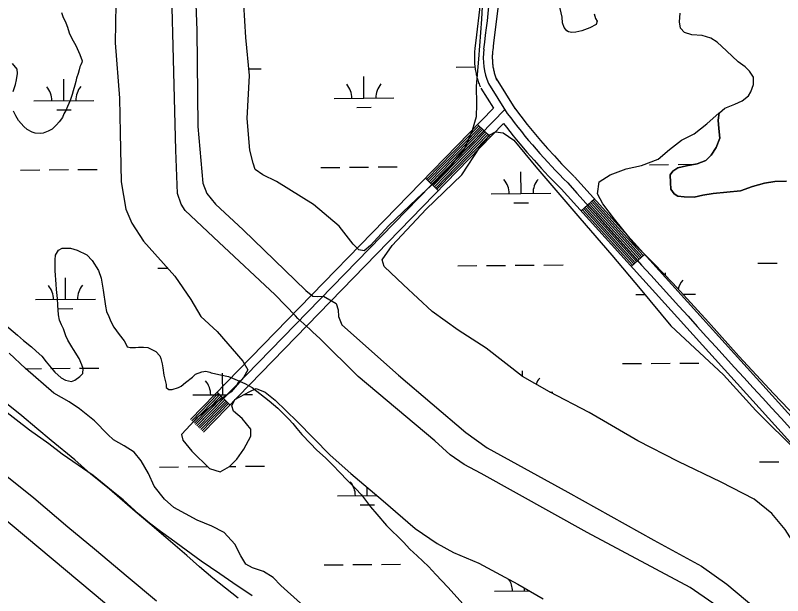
# Model space of a CAD drawing. Extents: x 3568792 to 3606828, y 529143 to 554785.
# Drawn here: x 3582938 to 3584221, y 544736 to 545708 of the extents above; entities that cross this region are included whole.
import ezdxf

# ---------------------------------------------------------------- set-up
doc = ezdxf.new("R2010")
doc.units = 0
for name, color, linetype in [('V-LEVE-TOET', 7, 'Continuous'), ('V-ROAD-CNTR', 7, 'Continuous'), ('V-SITE-VEGE', 7, 'Continuous'), ('V-TOPO-SHOR', 7, 'Continuous'), ('V-WETL-SWMP', 7, 'Continuous')]:
    doc.layers.add(name, color=color, linetype=linetype)

msp = doc.modelspace()

# ---------------------------------------------------------------- linework, layer by layer
at = {"layer": 'V-LEVE-TOET'}
for points in [[(3584323.1, 544522.5), (3584168.9, 544665.1), (3584122, 544712), (3584104.4, 544723.8), (3584066.6, 544750.1), (3583894.2, 544842.1), (3583717.2, 544940.5), (3583688.6, 544955.7), (3583665.3, 544971.8), (3583639.5, 544995.3), (3583511.4, 545102.8), (3583448, 545166.2), (3583435.1, 545178), (3583430.5, 545182.2), (3583410.3, 545199.9), (3583406.7, 545204.6), (3583372.8, 545239.8), (3583278.4, 545327.9), (3583222.2, 545380.7), (3583215.5, 545391.8), (3583209.5, 545409.2), (3583206.6, 545482.1), (3583202.2, 545656.1), (3583197.2, 545850.6)], [(3583235.3, 545842.6), (3583241.5, 545682.7), (3583243.4, 545521.8), (3583251.8, 545426.8), (3583258.3, 545409.4), (3583272.6, 545391.4), (3583319.1, 545348.7), (3583423.7, 545247.3), (3583435.6, 545237.7), (3583444, 545237), (3583453.4, 545237.4), (3583474.7, 545225.5), (3583478.2, 545214.4), (3583478.5, 545203.4), (3583484, 545189.7), (3583579, 545105.3), (3583691.6, 545009.1), (3583727.3, 544983.8), (3583862.3, 544909.2), (3584006.1, 544829.2), (3584085.5, 544785.4)], [(3584085.5, 544785.4), (3584127.9, 544755.4), (3584176.5, 544714.7), (3584264.7, 544634.1), (3584391.1, 544515.1), (3584521.6, 544397.1), (3584663, 544266.8)]]:
    msp.add_lwpolyline(points, dxfattribs=at)
at = {"layer": 'V-ROAD-CNTR'}
for p, q in [((3583732.5, 545504), (3583711, 545524.9)), ((3583645.4, 545414.3), (3583623.8, 545435.3)), ((3583906.6, 545400.3), (3583884.3, 545380.2)), ((3583990.4, 545307.5), (3583968.1, 545287.4)), ((3583296.9, 545055.8), (3583275.4, 545076.7))]:
    msp.add_line(p, q, dxfattribs=at)
for points in [[(3583655.6, 544247.7), (3583155.6, 544666.9), (3582643.8, 545095.4), (3582232.7, 545438.3), (3581647.3, 545925.8), (3581148.3, 546341.2), (3580545.7, 546846.9)], [(3583735.7, 546034.9), (3583734, 545972.9), (3583730.9, 545911.4), (3583726.7, 545849.9), (3583721.8, 545788.1), (3583715.5, 545726.7), (3583708.2, 545665.5), (3583706.6, 545652.7)], [(3583765.6, 546034), (3583763.9, 545971.7), (3583760.8, 545909.6), (3583756.6, 545847.7), (3583751.7, 545785.4), (3583745.4, 545723.4), (3583738, 545661.9), (3583736.4, 545649)], [(3583706.6, 545652.6), (3583706.4, 545650.4), (3583706.2, 545648.1), (3583706, 545645.9), (3583705.8, 545643.7), (3583705.8, 545641.4), (3583705.7, 545639.2), (3583705.7, 545636.9), (3583705.7, 545634.6), (3583705.8, 545632.4), (3583705.9, 545630.1), (3583706, 545627.9), (3583706.2, 545625.7), (3583706.4, 545623.4), (3583706.7, 545621.2), (3583707, 545619), (3583707.3, 545616.8), (3583707.7, 545614.5), (3583708.1, 545612.3), (3583708.6, 545610.1), (3583709, 545607.9), (3583709.6, 545605.7), (3583710.1, 545603.5), (3583710.7, 545601.4), (3583711.4, 545599.2), (3583712.1, 545597), (3583712.8, 545594.9), (3583713.5, 545592.8), (3583714.3, 545590.7), (3583715.2, 545588.6), (3583715.4, 545588.1)], [(3583736.4, 545649.1), (3583736.2, 545647.3), (3583736.1, 545645.6), (3583735.9, 545643.9), (3583735.8, 545642.1), (3583735.7, 545640.5), (3583735.7, 545638.7), (3583735.7, 545636.9), (3583735.7, 545635.3), (3583735.8, 545633.5), (3583735.8, 545631.8), (3583735.9, 545630), (3583736.1, 545628.3), (3583736.2, 545626.6), (3583736.4, 545624.9), (3583736.7, 545623.2), (3583736.9, 545621.5), (3583737.2, 545619.8), (3583737.5, 545618.1), (3583737.9, 545616.4), (3583738.3, 545614.7), (3583738.7, 545613), (3583739.1, 545611.4), (3583739.6, 545609.7), (3583740.1, 545608), (3583740.6, 545606.4), (3583741.1, 545604.7), (3583741.7, 545603.1), (3583742.3, 545601.5), (3583743, 545599.8), (3583743.2, 545599.3)], [(3583742, 545601.7), (3583773.5, 545551.6)], [(3583729.3, 545593.7), (3583760.8, 545543.6)], [(3583716.6, 545585.8), (3583737.6, 545552.3)], [(3583737.6, 545552.3), (3583231, 545031)], [(3583756.6, 545550.3), (3583241.8, 545020.6)], [(3583772.7, 545552.6), (3583783.3, 545538.6), (3583794.1, 545525), (3583805.1, 545511.5), (3583816.4, 545498.1), (3583827.8, 545485), (3583839.6, 545472.2), (3583851.5, 545459.3), (3583863.6, 545446.9), (3583872.5, 545438)], [(3583754.6, 545526.8), (3583252.6, 545010.1)], [(3583754.6, 545526.8), (3583759.6, 545520.3), (3583770.7, 545506.2), (3583782, 545492.4), (3583793.6, 545478.6), (3583805.5, 545465), (3583817.5, 545451.8), (3583829.7, 545438.7), (3583842.3, 545425.8), (3583851.4, 545416.7)], [(3583713.1, 545522.8), (3583626, 545433.2)], [(3583715.3, 545520.7), (3583628.1, 545431.1)], [(3583717.4, 545518.6), (3583630.3, 545429)], [(3583719.6, 545516.5), (3583632.4, 545426.9)], [(3583721.7, 545514.4), (3583634.6, 545424.8)], [(3583723.9, 545512.4), (3583636.8, 545422.7)], [(3583726, 545510.3), (3583638.9, 545420.6)], [(3583728.2, 545508.2), (3583641.1, 545418.5)], [(3583730.3, 545506.1), (3583643.2, 545416.4)], [(3583873.1, 545437.4), (3584303.6, 544960.5), (3584371, 544890.6)], [(3583850.8, 545417.3), (3584281.7, 544940), (3584349.4, 544869.8)], [(3583902.2, 545396.3), (3583985.9, 545303.5)], [(3583904.4, 545398.3), (3583988.1, 545305.5)], [(3583888.8, 545384.2), (3583972.5, 545291.4)], [(3583891, 545386.2), (3583974.8, 545293.4)], [(3583893.2, 545388.2), (3583977, 545295.4)], [(3583895.5, 545390.3), (3583979.2, 545297.5)], [(3583897.7, 545392.3), (3583981.4, 545299.5)], [(3583899.9, 545394.3), (3583983.7, 545301.5)], [(3583886.6, 545382.2), (3583970.3, 545289.4)], [(3583277.5, 545074.6), (3583233.2, 545028.9)], [(3583279.7, 545072.5), (3583235.3, 545026.8)], [(3583281.8, 545070.4), (3583237.5, 545024.7)], [(3583284, 545068.3), (3583239.6, 545022.7)], [(3583286.2, 545066.2), (3583241.8, 545020.6)], [(3583288.3, 545064.1), (3583243.9, 545018.5)], [(3583290.5, 545062), (3583246.1, 545016.4)], [(3583292.6, 545059.9), (3583248.2, 545014.3)], [(3583294.8, 545057.8), (3583250.4, 545012.2)]]:
    msp.add_lwpolyline(points, dxfattribs=at)
for centre, radius, start, end in [((3580198.8, 546111.3), 3552.7, 352.5525, 358.7598), ((3583834.8, 545637.1), 114.1, 173.0958, 202.3647), ((3584573.6, 546149.2), 1013.7, 216.6848, 225.4055), ((3611266.3, 569879.5), 36727.4, 221.74164, 222.89609)]:
    msp.add_arc(centre, radius, start, end, dxfattribs=at)
at = {"layer": 'V-SITE-VEGE'}
for points in [[(3583015.4, 545712.5), (3583017.5, 545705.5), (3583022.5, 545695), (3583025.5, 545687.9), (3583028, 545678.4), (3583030.5, 545673.4), (3583034.5, 545664.8), (3583039, 545657.3), (3583046.1, 545642.3), (3583049.6, 545631.7), (3583049.1, 545628.7), (3583047.6, 545624.7), (3583046, 545621.2), (3583044.5, 545616.2), (3583043, 545610.1), (3583040.5, 545602.6), (3583039, 545597.1), (3583037.5, 545590.6), (3583034.5, 545581), (3583033, 545575), (3583029.5, 545565), (3583025.5, 545554.9), (3583022.5, 545548.4), (3583018.9, 545542.9), (3583016.9, 545536.4), (3583011.4, 545529.3), (3583006.9, 545524.3), (3582999.4, 545517.3), (3582992.8, 545513.8), (3582984.8, 545510.3), (3582979.3, 545509.8), (3582971.3, 545510.3), (3582966.2, 545512.3), (3582957.7, 545516.8), (3582952.2, 545521.8), (3582943.2, 545531.4), (3582938.6, 545539.4), (3582935.1, 545547.4)], [(3582934.6, 545580), (3582938.1, 545592.1), (3582940.2, 545599.6), (3582941.7, 545610.2), (3582941.2, 545617.7), (3582933.1, 545627.2)], [(3582912.5, 545196.6), (3582941.6, 545172.5), (3582951.6, 545163.5), (3582965.2, 545153), (3582972.7, 545145.4), (3582982.3, 545136.9), (3582989.8, 545127.4), (3582997.8, 545117.8), (3583004.3, 545110.3), (3583014.9, 545100.8), (3583021.9, 545097.2), (3583031.9, 545094.7), (3583037.5, 545096.7), (3583046, 545103.3), (3583051, 545108.3), (3583051.5, 545116.3), (3583049.5, 545122.8), (3583044.5, 545133.4), (3583035.5, 545148.4), (3583032.4, 545152.9), (3583025.9, 545164), (3583022.4, 545171), (3583018.4, 545183.1), (3583015.4, 545189.6), (3583011.9, 545197.6), (3583010.4, 545206.1), (3583008.9, 545222.2), (3583008.4, 545233.7), (3583006.9, 545248.8), (3583006.4, 545257.8), (3583004.9, 545279.9), (3583004.4, 545290.5), (3583004.4, 545298.5), (3583005.4, 545306), (3583010.4, 545314.5), (3583016.4, 545318.1), (3583030.5, 545318.1), (3583041.5, 545314.5), (3583057.6, 545306.5), (3583066.6, 545297.5), (3583077.1, 545280.4), (3583081.6, 545267.9), (3583085.1, 545247.8), (3583088.7, 545220.7), (3583090.7, 545211.7), (3583094.2, 545203.6), (3583097.7, 545195.1), (3583102.7, 545185.6), (3583111.7, 545173.5), (3583119.8, 545162.5), (3583122.8, 545157.9), (3583125.3, 545152.9), (3583127.8, 545151.9), (3583130.3, 545151.4), (3583138.8, 545151.4), (3583143.9, 545151.9), (3583152.4, 545151.9), (3583159.4, 545151.4), (3583166.4, 545148.4), (3583173, 545144.9), (3583179.5, 545137.9), (3583181.5, 545133.4), (3583183.5, 545124.3), (3583184.5, 545117.3), (3583186.5, 545105.2), (3583190, 545089.7), (3583190.5, 545084.7), (3583194.5, 545081.2), (3583200.1, 545081.2), (3583211.1, 545084.7), (3583215.1, 545086.7), (3583222.6, 545093.2), (3583234.2, 545102.2), (3583239.2, 545106.7), (3583249.7, 545110.8), (3583256.8, 545111.8), (3583263.3, 545110.3), (3583265.3, 545109.3), (3583268.3, 545108.7), (3583280.9, 545105.7)], [(3583280.9, 545105.7), (3583294.4, 545103.2), (3583304.9, 545098.7), (3583322, 545091.2), (3583334.1, 545084.7), (3583362.7, 545062.6), (3583377.2, 545050), (3583395.3, 545031.9), (3583402.3, 545024.4), (3583408.8, 545015.9), (3583417.4, 545005.8), (3583431.9, 544990.8), (3583441.9, 544980.2), (3583457.5, 544966.2), (3583467.5, 544956.2), (3583482.6, 544940.6), (3583491.6, 544931.1), (3583506.7, 544915.5), (3583516.7, 544905), (3583532.3, 544884.9), (3583542.8, 544872.8), (3583558.9, 544853.8), (3583587, 544825.7), (3583598, 544814.1), (3583610.1, 544802.6), (3583629.1, 544785), (3583641.2, 544771.4), (3583661.2, 544750.4), (3583686.8, 544721.8)], [(3583334, 544735.9), (3583301.9, 544757.9), (3583280.3, 544773), (3583248.7, 544794.1), (3583198.5, 544830.7), (3583181, 544843.8), (3583162.4, 544857.3), (3583144.8, 544872.4), (3583118.2, 544896.5), (3583098.7, 544912), (3583068, 544937.1), (3583016.4, 544973.3), (3582994.3, 544990.3), (3582961.7, 545013.4), (3582939.6, 545030.5), (3582903.9, 545057.6)]]:
    msp.add_lwpolyline(points, dxfattribs=at)
at = {"layer": 'V-TOPO-SHOR'}
for points in [[(3583852.8, 545704.4), (3583847.3, 545726.5)], [(3583906.2, 545710.4), (3583908.6, 545702.5), (3583910.9, 545698), (3583909.4, 545692.2), (3583899, 545686.5), (3583885.7, 545681.8), (3583875.4, 545679.5), (3583868.5, 545678.7), (3583863.1, 545680.2), (3583860.2, 545681.8), (3583855.9, 545687.2), (3583853.1, 545695.1), (3583852.8, 545704.4)], [(3584115.5, 545544.3), (3584124.9, 545552), (3584141.6, 545559), (3584153.5, 545564.7), (3584164.4, 545572.8), (3584167.9, 545579.6), (3584172.5, 545591.8), (3584172.8, 545604), (3584166.1, 545614.4), (3584158.4, 545621.4), (3584146.8, 545629.9), (3584127.5, 545648.4), (3584111.6, 545662.8), (3584101.4, 545669.4), (3584086.8, 545674), (3584069.7, 545674.8), (3584057, 545678.9), (3584050.3, 545686.4), (3584049, 545696.7), (3584050.2, 545711.4)], [(3584227.6, 545429.8), (3584208.5, 545429.6), (3584190.8, 545426.5), (3584171.1, 545421.4), (3584150.9, 545413.9), (3584105.3, 545409.3), (3584087.7, 545406.7), (3584073.4, 545403.5), (3584056.8, 545403.8), (3584046, 545404.9), (3584039.7, 545409), (3584034.5, 545416.9), (3584033.7, 545427.7), (3584033.4, 545440.4), (3584037.9, 545446.7), (3584045.8, 545452.4), (3584060.6, 545455.6), (3584078.3, 545459.2), (3584092.6, 545464.9), (3584102, 545473.5), (3584110.1, 545486.6), (3584116.2, 545502.2), (3584114.5, 545518.3), (3584113.3, 545532.1), (3584115.4, 545544.3), (3584115.5, 545544.3)], [(3583310.7, 544732), (3583268.6, 544765.6), (3583246.3, 544784.2), (3583224.6, 544803.2), (3583189.8, 544833.7), (3583163.1, 544856.2), (3583138.5, 544877.2), (3583095.4, 544914.3), (3583063.5, 544940.3), (3583037.4, 544963.8), (3582998.2, 544995.9), (3582974, 545015.9), (3582948.8, 545037), (3582899.9, 545076.1)], [(3583173.9, 544727.2), (3583126.5, 544766.8), (3583070.3, 544813.9), (3583025.8, 544851), (3582968.7, 544899.5), (3582918.3, 544940.2)]]:
    msp.add_lwpolyline(points, dxfattribs=at)
at = {"layer": 'V-WETL-SWMP'}
for p, q in [((3583328.8, 545618.1), (3583349.3, 545618.3)), ((3583675.2, 545621.1), (3583707.2, 545621.3)), ((3583019.2, 545564.8), (3583018.9, 545600.8)), ((3583521.1, 545569), (3583520.8, 545605)), ((3582969.2, 545564.4), (3583069.2, 545565.2)), ((3583471.1, 545568.6), (3583571.1, 545569.4)), ((3583007.3, 545549.3), (3583031.3, 545549.5)), ((3583509.2, 545553.5), (3583533.2, 545553.7)), ((3582946.8, 545448.7), (3582978.8, 545449)), ((3582994.8, 545449.2), (3583026.8, 545449.4)), ((3583042.8, 545449.6), (3583074.8, 545449.8)), ((3583448.7, 545453), (3583480.7, 545453.2)), ((3583496.7, 545453.4), (3583528.7, 545453.7)), ((3583544.7, 545453.8), (3583576.7, 545454.1)), ((3583998.5, 545457.6), (3584030.5, 545457.9)), ((3584046.5, 545458), (3584073.5, 545458.3)), ((3583783.9, 545409.4), (3583783.6, 545445.4)), ((3583733.9, 545409), (3583833.9, 545409.8)), ((3583772, 545393.8), (3583796, 545394)), ((3584179.9, 545292.6), (3584211.9, 545292.9)), ((3583176.2, 545284.2), (3583193.1, 545284.3)), ((3583678.1, 545288.4), (3583710.1, 545288.7)), ((3583726.1, 545288.8), (3583758, 545289.1)), ((3583774, 545289.2), (3583806, 545289.5)), ((3583822, 545289.6), (3583854, 545289.9)), ((3583022, 545232.1), (3583021.7, 545268.1)), ((3584025.5, 545272.2), (3584025.5, 545276.6)), ((3582972, 545231.7), (3583072, 545232.6)), ((3583975.8, 545240.2), (3583991.2, 545240.3)), ((3584054.5, 545240.8), (3584075.8, 545241)), ((3583010.1, 545216.6), (3583034.1, 545216.8)), ((3582955.2, 545116.1), (3582981.6, 545116.4)), ((3582997.6, 545116.5), (3583029.6, 545116.8)), ((3583045.6, 545116.9), (3583077.6, 545117.2)), ((3583953.4, 545124.6), (3583985.4, 545124.8)), ((3584001.4, 545125), (3584033.3, 545125.2)), ((3584049.3, 545125.4), (3584081.3, 545125.6)), ((3583284.8, 545072.5), (3583284.5, 545108.5)), ((3583786.5, 545102.8), (3583786.4, 545112.7)), ((3583831.9, 545077.1), (3583836.7, 545077.1)), ((3583234.8, 545072.1), (3583292, 545072.5)), ((3583320.6, 545072.8), (3583334.8, 545072.9)), ((3584182.7, 544960), (3584214.7, 544960.2)), ((3583179, 544951.5), (3583211, 544951.8)), ((3583227, 544951.9), (3583259, 544952.2)), ((3583296.5, 544952.5), (3583307, 544952.6)), ((3583323, 544952.7), (3583355, 544953)), ((3583526.7, 544903.7), (3583526.6, 544917.6)), ((3583476.7, 544903.3), (3583542.6, 544903.8)), ((3583514.8, 544888.2), (3583538.8, 544888.4)), ((3583454.3, 544787.7), (3583486.3, 544787.9)), ((3583502.3, 544788.1), (3583534.3, 544788.3)), ((3583550.3, 544788.5), (3583582.3, 544788.7)), ((3583739.5, 544743.6), (3583798.1, 544744.1)), ((3583789.5, 544744), (3583789.4, 544749.2))]:
    msp.add_line(p, q, dxfattribs=at)
for points in [[(3583722.2, 545786.6), (3583717.8, 545701.3), (3583712.7, 545634.3), (3583709, 545589), (3583709.5, 545558.9), (3583708.6, 545537.7), (3583702.3, 545514.6), (3583688.5, 545483.7), (3583655.7, 545443.3), (3583609.6, 545400.2), (3583562, 545355.1), (3583531.8, 545322.6), (3583521.3, 545313.4), (3583512.5, 545315), (3583503.3, 545324.5), (3583479.6, 545354.6), (3583436.8, 545390.8), (3583374.8, 545429.3), (3583351.8, 545440.6), (3583339.1, 545449.7), (3583335.8, 545460.1), (3583330.3, 545481.9), (3583325.7, 545534.8), (3583329.9, 545607.2), (3583323.6, 545670.5), (3583320.1, 545726.3)], [(3583106.3, 545726.1), (3583104.8, 545661.4), (3583112.1, 545569), (3583113.1, 545510.7), (3583115.1, 545428.7), (3583122.8, 545383.2), (3583132.7, 545359.8), (3583152.5, 545329.8), (3583204.8, 545271.2), (3583231.8, 545232.2), (3583248.1, 545203.3), (3583275.8, 545178.6), (3583318.4, 545129), (3583327.1, 545114.1), (3583319.5, 545101.4), (3583298.8, 545077.5), (3583270.3, 545056.8), (3583241.3, 545034.1), (3583230.7, 545022.4), (3583216.1, 545005.8), (3583217.9, 544996.4), (3583233.4, 544977.9), (3583262.6, 544949.3), (3583280.7, 544943.5), (3583296.2, 544952.2), (3583308.3, 544964.8), (3583320.4, 544981.4), (3583332.1, 545003.4), (3583331.8, 545014.8), (3583317.3, 545032.8), (3583302.7, 545044.9), (3583299.9, 545053.8), (3583305, 545064.6), (3583330.4, 545078), (3583340.9, 545082.7), (3583356.1, 545077.1), (3583372.6, 545063.4), (3583409.1, 545027.8), (3583464.4, 544971.5), (3583499.4, 544940.8), (3583553, 544895), (3583606.5, 544848.7), (3583643.6, 544823.4), (3583671, 544808.6), (3583713.1, 544790.6), (3583778.7, 544755.4), (3583820.8, 544731)], [(3583906.2, 545710.4), (3583908.6, 545702.5), (3583910.9, 545698), (3583909.4, 545692.2), (3583899, 545686.5), (3583885.7, 545681.8), (3583875.4, 545679.6), (3583868.5, 545678.7), (3583863.1, 545680.2), (3583860.2, 545681.8), (3583855.9, 545687.2), (3583853.1, 545695.1), (3583852.8, 545704.4), (3583847.3, 545726.5)], [(3584257.6, 545020.9), (3584206.7, 545074.1), (3584148, 545137.2), (3584097.2, 545193.8), (3584037.6, 545259.5), (3584006.1, 545292.5), (3583975, 545322.7), (3583940.3, 545366.7), (3583920.5, 545392.2), (3583911.9, 545409.1), (3583914.2, 545428.8), (3583932.6, 545440.8), (3583959.9, 545450.7), (3583985.2, 545456.2), (3584013, 545467.1), (3584032, 545483), (3584052, 545498.5), (3584073.4, 545509.5), (3584094.4, 545525.9), (3584115.4, 545544.3), (3584113.3, 545532.1), (3584114.5, 545518.3), (3584116.2, 545502.2), (3584110.1, 545486.6), (3584102, 545473.5), (3584092.6, 545464.9), (3584078.3, 545459.2), (3584060.6, 545455.6), (3584045.8, 545452.4), (3584037.9, 545446.7), (3584033.4, 545440.4), (3584033.7, 545427.7), (3584034.5, 545416.9), (3584039.7, 545409), (3584046, 545404.9), (3584056.8, 545403.8), (3584073.4, 545403.5), (3584087.7, 545406.7), (3584105.3, 545409.3), (3584150.9, 545413.9), (3584171.1, 545421.4), (3584190.8, 545426.5), (3584208.5, 545429.6), (3584227.6, 545429.8)], [(3583725.5, 545150.3), (3583678.6, 545180.7), (3583635.2, 545212), (3583587.1, 545256.7), (3583555.1, 545287.3), (3583551.3, 545298.3), (3583568, 545322.6), (3583625.3, 545383.3), (3583684.5, 545440.6), (3583715.4, 545487.4), (3583731.5, 545507.8), (3583740.9, 545512.6), (3583753.7, 545510.9), (3583771.8, 545498.8), (3583808.5, 545453.8), (3583882.1, 545368.1), (3583935.8, 545306.1), (3583983.2, 545250), (3584034.4, 545188), (3584122.3, 545106.1), (3584176.6, 545046.4), (3584247.9, 544975.2)], [(3583414.8, 544723.5), (3583382.2, 544753.2), (3583369.1, 544766.8), (3583353, 544776.9), (3583334.8, 544782.6), (3583323.6, 544788.8), (3583314.9, 544802.7), (3583304.9, 544822.2), (3583287.4, 544841.7), (3583266.9, 544852.4), (3583241.9, 544862.7), (3583203.2, 544883.6), (3583187.6, 544897.7), (3583170.2, 544919.7), (3583160.7, 544940.6), (3583148.2, 544962.1), (3583136.6, 544976.6), (3583120, 544987.2), (3583102.4, 544996.9), (3583092.7, 545006), (3583070.4, 545029), (3583045.5, 545049.2), (3583028, 545060.9), (3583002.5, 545075.1), (3582954.8, 545116.4), (3582927.6, 545142.1)], [(3584926.2, 544184.2), (3584868, 544240.5), (3584802.8, 544294.9), (3584746.4, 544343.2), (3584709, 544376.9), (3584650.6, 544426.2), (3584583.5, 544485.5), (3584515.6, 544554.3), (3584450.5, 544611.1), (3584395.1, 544663.4), (3584319.3, 544730.3), (3584280.9, 544767.9), (3584248.1, 544811.9), (3584225.5, 544846.8), (3584203.3, 544873.8), (3584173.6, 544897.5), (3584118.3, 544926.1), (3584046.4, 544960.8), (3583978.9, 544995.5), (3583897.8, 545042.8), (3583831.3, 545077.4), (3583786.3, 545102.9), (3583725.5, 545150.3)]]:
    msp.add_lwpolyline(points, dxfattribs=at)
for centre, start, end in [((3582964, 545564.8), 359.7115, 41.2552), ((3583074.4, 545565.7), 139.7115, 181.2552), ((3583465.8, 545569), 359.7115, 41.2552), ((3583576.3, 545570), 139.7115, 181.2552), ((3583728.6, 545409.4), 359.7115, 41.2552), ((3583839.1, 545410.3), 139.7115, 181.2552), ((3582966.8, 545232.1), 359.7115, 41.2552), ((3583077.2, 545233.1), 139.7115, 181.2552), ((3584081, 545241.5), 139.7115, 167.0041), ((3583841.9, 545077.7), 139.7115, 159.366), ((3583229.6, 545072.5), 359.7115, 41.2552), ((3583340, 545073.4), 139.7115, 155.2632), ((3583471.5, 544903.7), 359.7115, 41.2552), ((3583734.2, 544744.1), 359.7115, 33.4282)]:
    msp.add_arc(centre, 35.2, start, end, dxfattribs=at)

doc.saveas('drawing.dxf')
